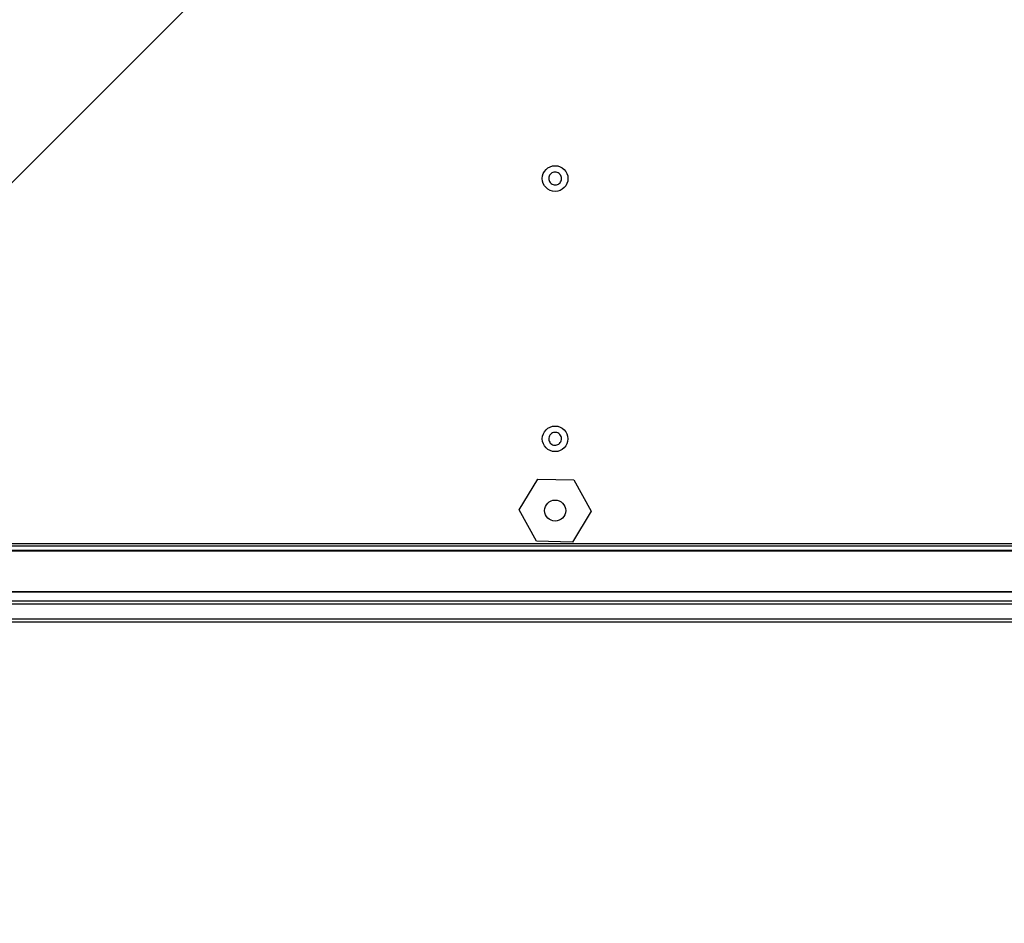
# Model space of a CAD drawing. Header units: millimetres. Extents: x -604189 to 881711, y -381903 to -7297.
# Tile 930 of 1056: x -547728 to -547448, y -179576 to -179319. Entities that reach past the tile are written whole.
import ezdxf

# ---------------------------------------------------------------- set-up
doc = ezdxf.new("R2010")
doc.units = ezdxf.units.MM
doc.header["$LTSCALE"] = 100
doc.linetypes.add('ACAD_ISO04W100', pattern=[30.5, 24, -3, 0.5, -3])
doc.layers.get('Defpoints').update_dxf_attribs({"color": 30})
doc.layers.add('2', color=2, linetype='Continuous', lineweight=25)
doc.layers.add('strop osie', color=80, linetype='ACAD_ISO04W100', lineweight=5)
doc.layers.add('Flowair', color=1, linetype='Continuous')
doc.layers.add('OPIS', color=7, linetype='Continuous')
doc.styles.get("Standard").update_dxf_attribs({"font": 'romans.shx', "width": 0.5})
doc.dimstyles.new('1 50', dxfattribs={"dimtxt": 150, "dimasz": 80, "dimexe": 1, "dimexo": 1, "dimgap": 20, "dimtad": 1, "dimdec": 0, "dimlfac": 0.1, "dimtxsty": 'Standard', "dimblk": 'ARCHTICK', "dimcen": 200, "dimclrd": 2, "dimadec": 1, "dimazin": 0, "dimtfac": 1, "dimtdec": 0, "dimtmove": 0, "dimatfit": 3, "dimldrblk": 'ARCHTICK', "dimfxl": 120, "dimfxlon": 1, "dimtfill": 1, "dimarcsym": 0})

# ---------------------------------------------------------------- blocks, each defined once
blk = doc.blocks.new('_ArchTick')
at = {"layer": 'strop osie', "color": 0, "const_width": 0.15}
blk.add_lwpolyline([(-0.5, -0.5), (0.5, 0.5)], dxfattribs=at)
blk = doc.blocks.new('*D3283')
at = {"layer": 'Defpoints', "color": 0, "linetype": 'ByBlock', "lineweight": 5, "transparency": 16777216}
for p in [(-549860.21, -159420.3), (-548544.07, -179490.3), (-536848.94, -179490.3)]:
    blk.add_point(p, dxfattribs=at)
at = {"layer": 'OPIS', "color": 0, "linetype": 'Continuous', "lineweight": -2, "transparency": 16777216}
for p, q in [((-548604.07, -159420.3), (-548543.07, -159420.3)), ((-548484.07, -179490.3), (-548545.07, -179490.3))]:
    blk.add_line(p, q, dxfattribs=at)
at = {"layer": 'OPIS', "color": 2, "lineweight": -2, "transparency": 16777216}
blk.add_line((-548544.07, -159420.3), (-548544.07, -179490.3), dxfattribs=at)
at = {"layer": 'OPIS', "color": 2, "linetype": 'ByBlock', "lineweight": -2, "transparency": 16777216, "xscale": 80, "yscale": 80, "zscale": 80}
for p, rotation in [((-548544.07, -159420.3), 90), ((-548544.07, -179490.3), 270)]:
    blk.add_blockref('_ArchTick', p, dxfattribs=dict(at, rotation=rotation))
at = {"layer": 'OPIS', "color": 0, "linetype": 'ByBlock', "lineweight": 13, "transparency": 16777216, "insert": (-548639.07, -169455.3), "char_height": 150, "attachment_point": 5, "rotation": 90, "bg_fill": 3, "box_fill_scale": 1.1, "bg_fill_color": 256, "bg_fill_true_color": 13158600, "bg_fill_transparency": 0}
blk.add_mtext('2007', dxfattribs=at)
blk = doc.blocks.new('*D3286')
at = {"layer": 'Defpoints', "color": 0, "linetype": 'ByBlock', "lineweight": 5, "transparency": 16777216}
for p in [(-551668.94, -179490.3), (-546883.97, -179730.3), (-546883.97, -181207.92)]:
    blk.add_point(p, dxfattribs=at)
at = {"layer": 'OPIS', "color": 0, "linetype": 'Continuous', "lineweight": -2, "transparency": 16777216}
for p, q in [((-551668.94, -181147.92), (-551668.94, -181208.92)), ((-546883.97, -181147.92), (-546883.97, -181208.92))]:
    blk.add_line(p, q, dxfattribs=at)
at = {"layer": 'OPIS', "color": 2, "lineweight": -2, "transparency": 16777216}
blk.add_line((-551668.94, -181207.92), (-546883.97, -181207.92), dxfattribs=at)
at = {"layer": 'OPIS', "color": 2, "linetype": 'ByBlock', "lineweight": -2, "transparency": 16777216, "xscale": 80, "yscale": 80, "zscale": 80, "rotation": 180}
blk.add_blockref('_ArchTick', (-551668.94, -181207.92), dxfattribs=at)
at = {"layer": 'OPIS', "color": 2, "linetype": 'ByBlock', "lineweight": -2, "transparency": 16777216, "xscale": 80, "yscale": 80, "zscale": 80}
blk.add_blockref('_ArchTick', (-546883.97, -181207.92), dxfattribs=at)
at = {"layer": 'OPIS', "color": 0, "linetype": 'ByBlock', "lineweight": 13, "transparency": 16777216, "insert": (-549276.45, -181112.92), "char_height": 150, "attachment_point": 5, "bg_fill": 3, "box_fill_scale": 1.1, "bg_fill_color": 256, "bg_fill_true_color": 13158600, "bg_fill_transparency": 0}
blk.add_mtext('478', dxfattribs=at)
blk = doc.blocks.new('FB 100V z KM 10.2017')
at = {"layer": 'Flowair', "linetype": 'Continuous'}
for p, q in [((9903.82, 4684.48), (9903.82, 5029.48)), ((9904.22, 4684.48), (9904.22, 5029.48)), ((9906.38, 4684.48), (9906.38, 5029.48)), ((9906.78, 4684.48), (9906.78, 5029.48)), ((9908.11, 5029.48), (9908.11, 4684.48)), ((9908.13, 4684.48), (9908.13, 5029.48)), ((9913.95, 5029.48), (9913.95, 4684.48)), ((9914, 4684.48), (9914, 5029.48)), ((9914.64, 5029.48), (9914.64, 4684.48)), ((9914.93, 4684.48), (9914.93, 5029.48)), ((9915.3, 4859.62), (9919.78, 4862.08)), ((9919.78, 4862.08), (9924.15, 4859.44)), ((9915.2, 4854.51), (9915.3, 4859.62)), ((9924.15, 4859.44), (9924.05, 4854.33)), ((9919.57, 4851.87), (9915.2, 4854.51)), ((9924.05, 4854.33), (9919.57, 4851.87))]:
    blk.add_line(p, q, dxfattribs=at)
for centre, radius in [((9919.67, 4856.98), 1.5), ((9929.87, 4856.98), 1.82), ((9966.87, 4856.98), 1.83)]:
    blk.add_circle(centre, radius, dxfattribs=at)
for points, knots in [([(9930.58, 4856.4), (9930.51, 4856.33), (9930.36, 4856.18), (9930.07, 4856.07), (9929.75, 4856.05), (9929.46, 4856.15), (9929.2, 4856.33), (9929.03, 4856.59), (9928.95, 4856.89), (9928.97, 4857.2), (9929.07, 4857.42), (9929.21, 4857.61), (9929.39, 4857.77), (9929.68, 4857.89), (9929.99, 4857.9), (9930.29, 4857.81), (9930.54, 4857.62), (9930.72, 4857.37), (9930.8, 4857.06), (9930.77, 4856.75), (9930.68, 4856.53), (9930.6, 4856.42), (9930.58, 4856.4)], [0, 0, 0, 0, 0.053688, 0.107374, 0.16106, 0.214745, 0.268432, 0.32212, 0.375805, 0.429492, 0.483178, 0.500001, 0.553688, 0.607371, 0.661062, 0.714747, 0.76843, 0.822115, 0.875805, 0.929491, 0.983177, 1, 1, 1, 1]), ([(9967.42, 4856.25), (9967.33, 4856.19), (9967.16, 4856.09), (9966.84, 4856.05), (9966.54, 4856.11), (9966.27, 4856.27), (9966.07, 4856.51), (9965.96, 4856.8), (9965.95, 4857.11), (9966.05, 4857.41), (9966.2, 4857.6), (9966.38, 4857.75), (9966.59, 4857.86), (9966.9, 4857.91), (9967.21, 4857.84), (9967.48, 4857.68), (9967.68, 4857.44), (9967.79, 4857.15), (9967.79, 4856.84), (9967.7, 4856.54), (9967.55, 4856.35), (9967.45, 4856.27), (9967.42, 4856.25)], [0, 0, 0, 0, 0.053688, 0.10737, 0.161056, 0.214747, 0.26843, 0.322116, 0.375802, 0.42949, 0.483176, 0.5, 0.553683, 0.607371, 0.661057, 0.714742, 0.768431, 0.822116, 0.875803, 0.929491, 0.983176, 1, 1, 1, 1])]:
    blk.add_open_spline(points, degree=3, knots=knots, dxfattribs=at)

msp = doc.modelspace()

# ---------------------------------------------------------------- hatches: boundary and pattern name
at = {"layer": 'OPIS', "linetype": 'ByBlock', "lineweight": 9}
h = msp.add_hatch(dxfattribs=at)
h.set_pattern_fill('ANSI36', color=0, scale=150)
h.set_pattern_definition([(45, (-306927.96, 32475.8), (252.5697, 926.0889), [1190.625, -238.125, 0, -238.125])])
h.paths.add_polyline_path([(-556073.92, -159870.3), (-556073.92, -161086.41), (-553567.18, -161086.41), (-553567.18, -159870.3)], flags=17)
h.paths.add_polyline_path([(-552198.92, -159870.3), (-553567.18, -159870.3), (-553567.18, -161086.41), (-556073.92, -161086.41), (-556073.92, -159870.3), (-556159.64, -159870.3), (-558143.92, -159870.3), (-558143.92, -160550.3), (-558143.92, -166895.28), (-553898.92, -166895.28), (-553898.92, -166928.69), (-553798.92, -166928.69, -0.267949), (-553348.92, -166149.27), (-553348.92, -165917.81, -0.414214), (-553691.86, -165574.88, -1), (-553005.98, -165574.88, -0.414214), (-553348.92, -165917.81), (-553348.92, -166149.27, 0.267949), (-553798.92, -166928.69), (-553798.92, -166988.69), (-553898.92, -166988.69), (-553898.92, -167020.26), (-552798.92, -167020.26), (-552798.92, -166988.69), (-552898.92, -166988.69), (-552898.92, -166928.69), (-552798.92, -166928.69), (-552798.92, -166895.28), (-552198.92, -166895.28)])
h.paths.add_polyline_path([(-536848.94, -159870.3), (-551668.94, -159870.3), (-551668.94, -164595.3), (-551663.99, -164595.3), (-551663.99, -164835.3), (-551667.26, -174525.3), (-551663.99, -174525.3), (-551663.99, -174765.3), (-551668.94, -179490.3), (-546883.97, -179490.3), (-546883.97, -179490.29), (-546643.97, -179490.29), (-541863.97, -179490.3), (-541863.97, -179490.29), (-541623.97, -179490.29), (-536848.94, -179490.3)])
h.paths.add_polyline_path([(-557762.33, -163516.72), (-557762.33, -163248.86), (-557987.33, -163248.86), (-557987.33, -163516.72)], flags=24)
h.paths.add_polyline_path([(-558062.4, -162687.18), (-557524.54, -162687.18), (-557524.54, -162462.18), (-558062.4, -162462.18)], flags=24)
h.paths.add_polyline_path([(-555574.23, -163637.66), (-555059.11, -163637.66), (-555059.11, -163538.32), (-555574.23, -163538.32)], flags=24)
h.paths.add_polyline_path([(-555574.15, -163527.65), (-555098.95, -163527.65), (-555098.95, -163428.38), (-555574.15, -163428.38)], flags=24)
h.paths.add_polyline_path([(-555976.22, -163645.14), (-555589.82, -163645.14), (-555589.82, -163529.76), (-555976.22, -163529.76)], flags=24)
h.paths.add_polyline_path([(-555935.57, -163533.4), (-555753.72, -163533.4), (-555753.72, -163435.37), (-555935.57, -163435.37)], flags=24)

# ---------------------------------------------------------------- linework, layer by layer
at = {"layer": '2', "color": 0}
msp.add_lwpolyline([(-545364.58, -179490.3), (-548184.58, -179490.31)], dxfattribs=at)

# ---------------------------------------------------------------- next in the draw order: dimensions: what is measured, and where the dimension line sits
at = {"layer": 'OPIS', "color": 0, "linetype": 'ByBlock', "lineweight": 13}
dim = msp.add_linear_dim(base=(-548544.07, -179490.3), p1=(-549860.21, -159420.3), p2=(-536848.94, -179490.3), angle=90, dimstyle='1 50', override={"dimfxl": 60, "dimarcsym": 1}, dxfattribs=at)
dim.commit()
dim.dimension.update_dxf_attribs({"geometry": '*D3283', "text_midpoint": (-548639.07, -169455.3)})

# ---------------------------------------------------------------- next in the draw order: dimensions: what is measured, and where the dimension line sits
dim = msp.add_linear_dim(base=(-546883.97, -181207.92), p1=(-551668.94, -179490.3), p2=(-546883.97, -179730.3), dimstyle='1 50', override={"dimtmove": 1, "dimfxl": 60, "dimarcsym": 1}, dxfattribs=at)
dim.commit()
dim.dimension.update_dxf_attribs({"geometry": '*D3286', "text_midpoint": (-549276.45, -181112.92)})

# ---------------------------------------------------------------- next in the draw order: block references
at = {"layer": 'Flowair', "xscale": 2, "yscale": 2, "zscale": 2, "rotation": 90}
msp.add_blockref('FB 100V z KM 10.2017', (-537861.92, -199297.95), dxfattribs=at)

doc.saveas('drawing.dxf')
